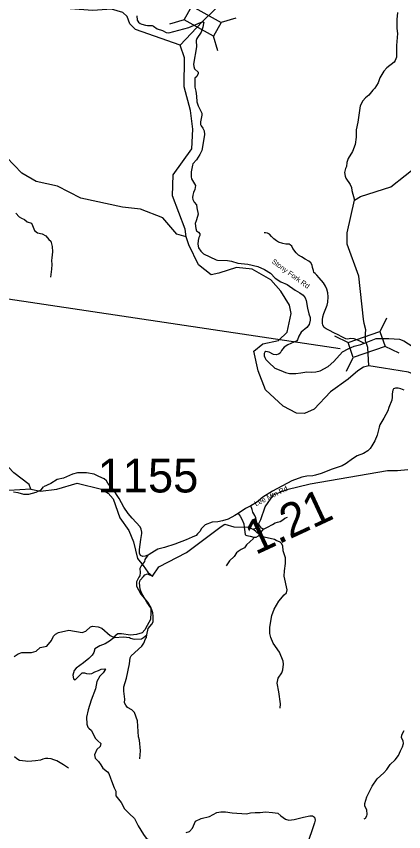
# Model space of a CAD drawing. Extents: x 1248224 to 1454986, y 825081 to 985870.
# Drawn here: x 1271332 to 1277050, y 877540 to 889575 of the extents above; entities that cross this region are included whole.
import ezdxf

# ---------------------------------------------------------------- set-up
doc = ezdxf.new("R2010")
doc.units = 0
for name, color, linetype in [('Exist Hydrographic Creek Single Shore', 7, 'Continuous'), ('Exist Hydrographic Misc Water Feature', 7, 'Continuous'), ('Exist Road Non-System Type 51', 7, 'Continuous'), ('Exist Road Secondary Mileage Hundredths English Label', 7, 'Continuous'), ('Exist Road Secondary Structure Standard Bridge CELL', 7, 'Continuous'), ('Exist Road Secondary Structure Standard Bridge Number Label', 7, 'Continuous'), ('Exist Road Secondary Type 10 Attributed', 7, 'Continuous'), ('Exist Road Secondary Type 41 Attributed', 7, 'Continuous'), ('Exist Road Secondary Type 51 Attributed', 7, 'Continuous'), ('Exist Road Secondary Type 51 Label', 7, 'Continuous'), ('Exist Road Secondary Type 51 Number Label', 7, 'Continuous')]:
    doc.layers.add(name, color=color, linetype=linetype)

msp = doc.modelspace()

# ---------------------------------------------------------------- linework, layer by layer
at = {"layer": 'Exist Hydrographic Creek Single Shore'}
for points in [[(1273750, 889148), (1273089, 889381), (1273008, 889465), (1272969, 889574), (1272903, 889634), (1272738, 889680), (1272462, 889663), (1272129, 889686), (1271764, 889756), (1271592, 889867), (1271535, 889934), (1271572, 890410), (1271857, 890811), (1272044, 891300), (1272315, 891468), (1272426, 891573), (1272396, 891716), (1272165, 891894)], [(1274075, 889493), (1274272, 889686), (1274274, 889688)], [(1273839, 886320), (1273699, 886362), (1273496, 886602), (1273166, 886727), (1272900, 886759), (1272286, 886889), (1271940, 887067), (1271625, 887139), (1271411, 887261), (1271069, 887613), (1270997, 887723), (1270549, 888152), (1270462, 888370), (1270439, 888788), (1270349, 888855), (1270208, 888874), (1270071, 889087), (1270041, 889196), (1269855, 889459)], [(1273750, 889148), (1274075, 889493)], [(1273839, 886320), (1273826, 886435), (1273637, 886925), (1273645, 887233), (1273921, 887618), (1273937, 887910), (1273902, 888186), (1273810, 888536), (1273813, 888963), (1273750, 889148)], [(1276533, 884414), (1276457, 884398), (1276372, 884344), (1276231, 884217), (1275968, 884032), (1275728, 883777), (1275585, 883714), (1275468, 883717), (1275271, 883822), (1275010, 884064), (1274900, 884342), (1274837, 884635), (1274968, 884741), (1275203, 884792), (1275331, 884914), (1275388, 885189), (1275366, 885314), (1275237, 885517), (1275089, 885688), (1274814, 885841), (1274581, 885869), (1274321, 885786), (1274209, 885758), (1274021, 885906), (1273878, 886201), (1273839, 886320)], [(1271547, 882597), (1271523, 882663), (1271294, 882835), (1270709, 883451), (1270018, 883859), (1269732, 884101), (1269288, 884671), (1268986, 884886), (1268978, 884963), (1268923, 885095), (1268924, 885164), (1268893, 885257), (1268856, 885422), (1268726, 885552), (1268451, 885568), (1268311, 885662), (1268194, 885638), (1268007, 885521), (1267691, 885517), (1267576, 885595), (1267610, 885988), (1267659, 886253)], [(1276498, 884762), (1276485, 884780), (1276487, 884894), (1276492, 884948), (1276465, 885040), (1276458, 885104)], [(1276533, 884414), (1276520, 884686), (1276498, 884762)], [(1277806, 883580), (1277741, 883807), (1277515, 883964), (1277405, 884107), (1277323, 884191), (1277206, 884289), (1277121, 884323), (1276752, 884384), (1276533, 884414)], [(1271547, 882597), (1271688, 882568), (1271930, 882596), (1272232, 882682), (1272589, 882596), (1272687, 882535), (1272760, 882451), (1272862, 882174), (1272991, 881987), (1273062, 881818), (1273121, 881571), (1273202, 881469), (1273272, 881373), (1273341, 881312), (1273436, 881450), (1273846, 881659), (1274355, 882047), (1274411, 882077), (1274543, 882041), (1274763, 882037), (1274821, 882006), (1274879, 882021), (1274940, 882148), (1275006, 882333), (1275127, 882513), (1275327, 882591), (1275668, 882672), (1276813, 882870), (1276957, 882873), (1277112, 882888)], [(1271547, 882597), (1271054, 882568)]]:
    msp.add_lwpolyline(points, dxfattribs=at)
at = {"layer": 'Exist Hydrographic Misc Water Feature'}
for points in [[(1276957, 889630), (1276947, 889530), (1276946, 889393), (1276956, 889322), (1276941, 889144), (1276941, 888972), (1276926, 888924), (1276909, 888900), (1276799, 888817), (1276754, 888766), (1276698, 888667), (1276672, 888594), (1276626, 888515), (1276593, 888484), (1276533, 888411), (1276484, 888373), (1276447, 888329), (1276405, 888254), (1276373, 888013), (1276350, 887901), (1276350, 887789), (1276335, 887685), (1276295, 887580), (1276232, 887478), (1276211, 887418), (1276203, 887358), (1276190, 887330), (1276177, 887269), (1276184, 887217), (1276195, 887184), (1276259, 887091), (1276278, 887046), (1276285, 887002), (1276325, 886861)], [(1276458, 885104), (1276385, 885740), (1276213, 886210), (1276217, 886377), (1276325, 886861), (1276414, 886915), (1276860, 887060), (1277285, 887393), (1277703, 887792), (1277945, 888119), (1278137, 888466), (1278132, 888614), (1278059, 888717), (1277895, 888822), (1277792, 889024), (1277797, 889241), (1278082, 889642)], [(1275226, 879363), (1275230, 879427), (1275206, 879605), (1275180, 879734), (1275197, 879806), (1275251, 879884), (1275268, 879928), (1275277, 880014), (1275269, 880055), (1275217, 880192), (1275122, 880324), (1275088, 880405), (1275073, 880463), (1275074, 880559), (1275102, 880731), (1275138, 880822), (1275209, 880942), (1275286, 881037), (1275322, 881068), (1275331, 881110), (1275286, 881311), (1275288, 881391), (1275307, 881498), (1275303, 881583), (1275273, 881684), (1275267, 881759), (1275244, 881796), (1275225, 881813), (1275167, 881838), (1275144, 881854), (1274992, 881889), (1274925, 881918), (1274862, 881976), (1274821, 882006)], [(1273260, 880448), (1273278, 880538), (1273334, 880604), (1273350, 880636), (1273352, 880720), (1273346, 880772), (1273329, 880828), (1273256, 880930), (1273179, 881068), (1273158, 881121), (1273152, 881213), (1273161, 881253), (1273207, 881306), (1273231, 881329), (1273270, 881348), (1273341, 881312)], [(1271301, 880128), (1271361, 880164), (1271414, 880183), (1271558, 880187), (1271623, 880204), (1271684, 880259), (1271781, 880276), (1271853, 880360), (1271882, 880424), (1271911, 880455), (1271956, 880482), (1272109, 880516), (1272304, 880478), (1272360, 880500), (1272426, 880562), (1272458, 880575), (1272542, 880562), (1272594, 880544), (1272719, 880437), (1272782, 880406), (1272915, 880414), (1273002, 880405), (1273018, 880396), (1273070, 880384), (1273178, 880389), (1273211, 880405), (1273260, 880448)], [(1273153, 878615), (1273166, 878735), (1273150, 878893), (1273135, 878942), (1273122, 879174), (1273075, 879299), (1273036, 879340), (1272973, 879374), (1272946, 879407), (1272931, 879443), (1272932, 879495), (1272917, 879616), (1272919, 879680), (1272956, 879807), (1273001, 880020), (1273013, 880104), (1273026, 880136), (1273182, 880278), (1273213, 880321), (1273238, 880388), (1273251, 880404), (1273260, 880448)], [(1276467, 877729), (1276484, 877741), (1276504, 877772), (1276511, 877792), (1276505, 877861), (1276478, 877917), (1276475, 877955), (1276505, 878053), (1276583, 878213), (1276656, 878319), (1276758, 878411), (1276799, 878458), (1276849, 878533), (1276925, 878601), (1276975, 878664), (1277000, 878735), (1277034, 878792), (1277049, 878840), (1277042, 878882), (1277019, 878925), (1277020, 878968), (1277058, 879032)]]:
    msp.add_lwpolyline(points, dxfattribs=at)
at = {"layer": 'Exist Road Non-System Type 51'}
for points in [[(1271323, 886670), (1271376, 886615), (1271409, 886594), (1271452, 886577), (1271490, 886544), (1271556, 886524), (1271573, 886486), (1271599, 886412), (1271644, 886379), (1271715, 886367), (1271768, 886336), (1271813, 886283), (1271839, 886255), (1271859, 886179), (1271864, 886098), (1271854, 886010), (1271849, 885973), (1271854, 885910), (1271849, 885841), (1271834, 885725)], [(1276469, 884746), (1276404, 884778), (1276360, 884800), (1276318, 884813), (1276268, 884818), (1276218, 884811), (1276196, 884814), (1276135, 884845), (1276083, 884874), (1276020, 884903), (1275953, 884937), (1275905, 884962), (1275877, 884984), (1275858, 885015), (1275851, 885045), (1275850, 885093), (1275857, 885137), (1275870, 885188), (1275891, 885240), (1275918, 885314), (1275931, 885357), (1275933, 885437), (1275930, 885495), (1275917, 885546), (1275894, 885590), (1275865, 885639), (1275804, 885714), (1275767, 885755), (1275741, 885777), (1275724, 885794), (1275716, 885822), (1275705, 885866), (1275700, 885900), (1275678, 885935), (1275649, 885963), (1275597, 885992), (1275540, 886024), (1275497, 886052), (1275461, 886083), (1275414, 886148), (1275397, 886181), (1275376, 886203), (1275358, 886211), (1275312, 886214), (1275266, 886221), (1275204, 886244), (1275171, 886259), (1275131, 886290), (1275100, 886327), (1275067, 886361), (1275041, 886374), (1275009, 886380), (1274991, 886379)], [(1273159, 882039), (1273044, 882170), (1272982, 882239), (1272917, 882332), (1272848, 882459), (1272756, 882601), (1272710, 882647), (1272683, 882682), (1272664, 882720), (1272629, 882747), (1272548, 882782), (1272479, 882816), (1272368, 882835), (1272295, 882835), (1272233, 882835), (1272160, 882816), (1272026, 882758), (1271933, 882739), (1271843, 882680), (1271734, 882630)], [(1271290, 882556), (1271356, 882545), (1271438, 882522), (1271516, 882522), (1271623, 882550), (1271700, 882587), (1271734, 882630)], [(1274978, 882006), (1274952, 882021), (1274919, 882059), (1274894, 882082), (1274882, 882105), (1274866, 882171), (1274851, 882206), (1274821, 882254), (1274813, 882295), (1274795, 882351)], [(1274608, 882237), (1274638, 882198), (1274666, 882143), (1274689, 882082), (1274697, 882034), (1274702, 881998), (1274707, 881965), (1274712, 881920), (1274735, 881910), (1274783, 881900), (1274836, 881889), (1274871, 881887), (1274907, 881905), (1274925, 881927), (1274942, 881955), (1274978, 882006)], [(1274978, 882006), (1275038, 882034), (1275112, 882072), (1275152, 882097), (1275188, 882107), (1275226, 882117), (1275264, 882145), (1275294, 882166), (1275335, 882183)], [(1274836, 881889), (1274828, 881864), (1274783, 881821), (1274730, 881773), (1274699, 881730), (1274649, 881707), (1274608, 881674), (1274580, 881654), (1274545, 881601), (1274476, 881537), (1274431, 881464)], [(1273272, 881621), (1273230, 881558), (1273226, 881527), (1273196, 881489), (1273173, 881462), (1273153, 881423), (1273161, 881365), (1273157, 881316), (1273142, 881296), (1273107, 881227), (1273107, 881162), (1273169, 881046), (1273269, 880927), (1273315, 880846), (1273315, 880777), (1273311, 880673), (1273261, 880585), (1273230, 880520), (1273188, 880473), (1273107, 880450), (1273015, 880443), (1272884, 880462), (1272828, 880460), (1272789, 880429), (1272759, 880394), (1272724, 880360), (1272643, 880314), (1272563, 880283), (1272490, 880237), (1272474, 880187), (1272451, 880145), (1272401, 880095), (1272321, 880033), (1272213, 879956), (1272186, 879921), (1272167, 879848), (1272174, 879798), (1272201, 879783), (1272247, 879825), (1272278, 879860), (1272305, 879883), (1272340, 879883), (1272367, 879875), (1272409, 879868), (1272447, 879875), (1272490, 879898), (1272543, 879921), (1272586, 879937), (1272636, 879945), (1272647, 879937), (1272613, 879883), (1272563, 879837), (1272520, 879756), (1272501, 879648), (1272436, 879483), (1272390, 879337), (1272370, 879229), (1272374, 879125), (1272386, 879085), (1272401, 879070), (1272440, 879035), (1272467, 878978), (1272501, 878916), (1272536, 878882), (1272578, 878843), (1272570, 878797), (1272520, 878755), (1272486, 878674), (1272497, 878624), (1272547, 878578), (1272578, 878528), (1272609, 878478), (1272678, 878424), (1272697, 878397), (1272724, 878332), (1272736, 878289), (1272778, 878189), (1272801, 878136), (1272801, 878070)], [(1272103, 878478), (1272030, 878527), (1271980, 878556), (1271931, 878585), (1271885, 878602), (1271846, 878615), (1271798, 878620), (1271764, 878619), (1271725, 878610), (1271691, 878596), (1271613, 878586), (1271561, 878581), (1271501, 878578), (1271465, 878579), (1271423, 878584), (1271379, 878592), (1271339, 878615), (1271306, 878644)], [(1272801, 878070), (1272881, 877972), (1272927, 877879), (1272996, 877810), (1273077, 877733), (1273130, 877626), (1273169, 877560), (1273207, 877499), (1273249, 877445), (1273326, 877395), (1273365, 877376), (1273430, 877350)], [(1273840, 877528), (1273890, 877541), (1273934, 877592), (1273978, 877697), (1274058, 877734), (1274181, 877763), (1274290, 877824)], [(1274290, 877824), (1274352, 877832), (1274421, 877832), (1274519, 877817), (1274729, 877803), (1274788, 877817), (1274857, 877824), (1274933, 877824), (1275009, 877832), (1275115, 877824), (1275194, 877813), (1275234, 877774), (1275303, 877726), (1275354, 877708), (1275434, 877719), (1275572, 877752), (1275665, 877774), (1275702, 877774), (1275734, 877755), (1275741, 877712), (1275731, 877672), (1275614, 877323)]]:
    msp.add_lwpolyline(points, dxfattribs=at)
at = {"layer": 'Exist Road Secondary Structure Standard Bridge CELL'}
for p, q in [((1274574, 889548), (1274357, 889485)), ((1273811, 889524), (1273594, 889461)), ((1274307, 889065), (1274244, 889283)), ((1276700, 884921), (1276799, 885124)), ((1276027, 884860), (1276230, 884760)), ((1276773, 884706), (1276977, 884607)), ((1276207, 884338), (1276306, 884541))]:
    msp.add_line(p, q, dxfattribs=at)
for points in [[(1274244, 889283), (1273811, 889523), (1273923, 889725), (1274357, 889485)], [(1276230, 884760), (1276699, 884922), (1276775, 884703), (1276306, 884541)]]:
    msp.add_lwpolyline(points, close=True, dxfattribs=at)
at = {"layer": 'Exist Road Secondary Structure Standard Bridge Number Label'}
msp.add_line((1276113, 884669), (1271115, 885413), dxfattribs=at)
at = {"layer": 'Exist Road Secondary Type 10 Attributed'}
msp.add_lwpolyline([(1273272, 881621), (1273236, 881605), (1273201, 881604), (1273167, 881618), (1273150, 881650), (1273152, 881706), (1273171, 881851), (1273185, 881943), (1273182, 881962), (1273176, 882006), (1273159, 882039)], dxfattribs=at)
at = {"layer": 'Exist Road Secondary Type 41 Attributed'}
for points in [[(1273111, 889584), (1273117, 889516), (1273135, 889487), (1273160, 889470), (1273184, 889458), (1273241, 889445), (1273267, 889442), (1273301, 889442)], [(1277057, 884055), (1277007, 884075), (1276967, 884086), (1276929, 884086), (1276901, 884075), (1276890, 884055), (1276879, 884003), (1276877, 883954), (1276874, 883908), (1276828, 883800), (1276815, 883752), (1276758, 883644), (1276698, 883547), (1276689, 883512), (1276658, 883395), (1276625, 883311), (1276579, 883235), (1276555, 883195), (1276520, 883160), (1276458, 883124), (1276361, 883087), (1276295, 883044), (1276200, 882976), (1276141, 882939), (1275995, 882890), (1275831, 882829), (1275749, 882800), (1275710, 882792), (1275622, 882789), (1275544, 882772), (1275399, 882717), (1275114, 882567), (1274971, 882476), (1274879, 882399), (1274795, 882351), (1274713, 882311), (1274608, 882237), (1274557, 882208), (1274460, 882151), (1274376, 882128), (1274304, 882115), (1274224, 882107), (1274117, 882069), (1274065, 882015), (1274039, 881971), (1274008, 881936), (1273984, 881912), (1273929, 881888), (1273840, 881846), (1273671, 881782), (1273521, 881734), (1273423, 881710), (1273370, 881679), (1273293, 881631), (1273272, 881621)]]:
    msp.add_lwpolyline(points, dxfattribs=at)
at = {"layer": 'Exist Road Secondary Type 51 Attributed'}
for points in [[(1273301, 889442), (1273339, 889440), (1273358, 889431), (1273410, 889390), (1273489, 889366), (1273546, 889337), (1273581, 889331), (1273878, 889411), (1274016, 889468), (1274051, 889484), (1274075, 889493)], [(1274075, 889493), (1274092, 889494), (1274098, 889483), (1274096, 889468), (1274087, 889413), (1274058, 889339), (1273996, 889250), (1273987, 889218), (1273990, 889127), (1273947, 888867), (1273950, 888834), (1273963, 888799), (1274015, 888750), (1274016, 888731), (1273995, 888687), (1273969, 888661), (1273966, 888631), (1273968, 888601), (1273965, 888528), (1273980, 888471), (1273992, 888399), (1273998, 888312), (1274016, 888253), (1274068, 888147), (1274069, 888116), (1274049, 888017), (1274052, 887979), (1274060, 887958), (1274087, 887923), (1274105, 887883), (1274108, 887832), (1274087, 887676), (1274070, 887597), (1274040, 887534), (1273993, 887456), (1273939, 887399), (1273931, 887380), (1273913, 887282), (1273914, 887206), (1273917, 887176), (1273975, 887076), (1273973, 887048), (1273967, 887017), (1273948, 886974), (1273937, 886933), (1273931, 886903), (1273936, 886871), (1273958, 886833), (1273989, 886795), (1273996, 886748), (1274014, 886654), (1274008, 886621), (1273984, 886556), (1273973, 886519), (1273980, 886442), (1273993, 886408), (1274023, 886388), (1274040, 886367), (1274041, 886341), (1274028, 886308), (1274014, 886266), (1274013, 886214), (1274023, 886157), (1274055, 886108), (1274097, 886069), (1274282, 885980), (1274303, 885974), (1274447, 885971), (1274509, 885959), (1274602, 885932), (1274748, 885918), (1274899, 885881), (1274996, 885838), (1275082, 885782), (1275152, 885712), (1275235, 885657), (1275332, 885617), (1275447, 885534), (1275517, 885495), (1275565, 885457), (1275596, 885421), (1275612, 885382), (1275629, 885266), (1275650, 885182), (1275667, 885131), (1275669, 885088), (1275656, 885026), (1275619, 884981), (1275538, 884912), (1275504, 884853), (1275481, 884799), (1275472, 884784)], [(1275472, 884784), (1275341, 884724), (1275285, 884690), (1275246, 884643), (1275225, 884603), (1275201, 884586), (1275166, 884580), (1275130, 884581), (1275066, 884620), (1275017, 884626), (1274998, 884617), (1274992, 884597), (1274992, 884566), (1274998, 884538), (1275017, 884510), (1275057, 884463), (1275150, 884384), (1275234, 884345), (1275307, 884316), (1275363, 884305), (1275402, 884302), (1275456, 884302), (1275530, 884311), (1275618, 884326), (1275685, 884323), (1275753, 884328), (1275818, 884342), (1275934, 884407), (1276018, 884480), (1276146, 884621), (1276232, 884669), (1276320, 884705), (1276415, 884730), (1276498, 884762)], [(1276498, 884762), (1276643, 884821), (1276829, 884820), (1276986, 884811), (1277050, 884783), (1277122, 884742), (1277457, 884518), (1277575, 884426), (1277642, 884349), (1277751, 884213), (1277789, 884159), (1277815, 884069), (1277836, 883977), (1277852, 883887), (1277857, 883799), (1277864, 883695), (1277872, 883626), (1277889, 883560), (1277904, 883520)]]:
    msp.add_lwpolyline(points, dxfattribs=at)

# ---------------------------------------------------------------- texts
at = {"layer": 'Exist Road Secondary Mileage Hundredths English Label'}
msp.add_text('1.21', height=500, rotation=24.9399, dxfattribs=at).set_placement((1274862, 881620))
at = {"layer": 'Exist Road Secondary Type 51 Label'}
for s, rotation, p in [('Stony Fork Rd', 323.7511, (1275094, 885941)), ('Lee Mtn Rd', 26.6673, (1274869, 882341))]:
    msp.add_text(s, height=75, rotation=rotation, dxfattribs=at).set_placement(p)
at = {"layer": 'Exist Road Secondary Type 51 Number Label'}
msp.add_text('1155', height=500, dxfattribs=at).set_placement((1272531, 882547))

doc.saveas('drawing.dxf')
